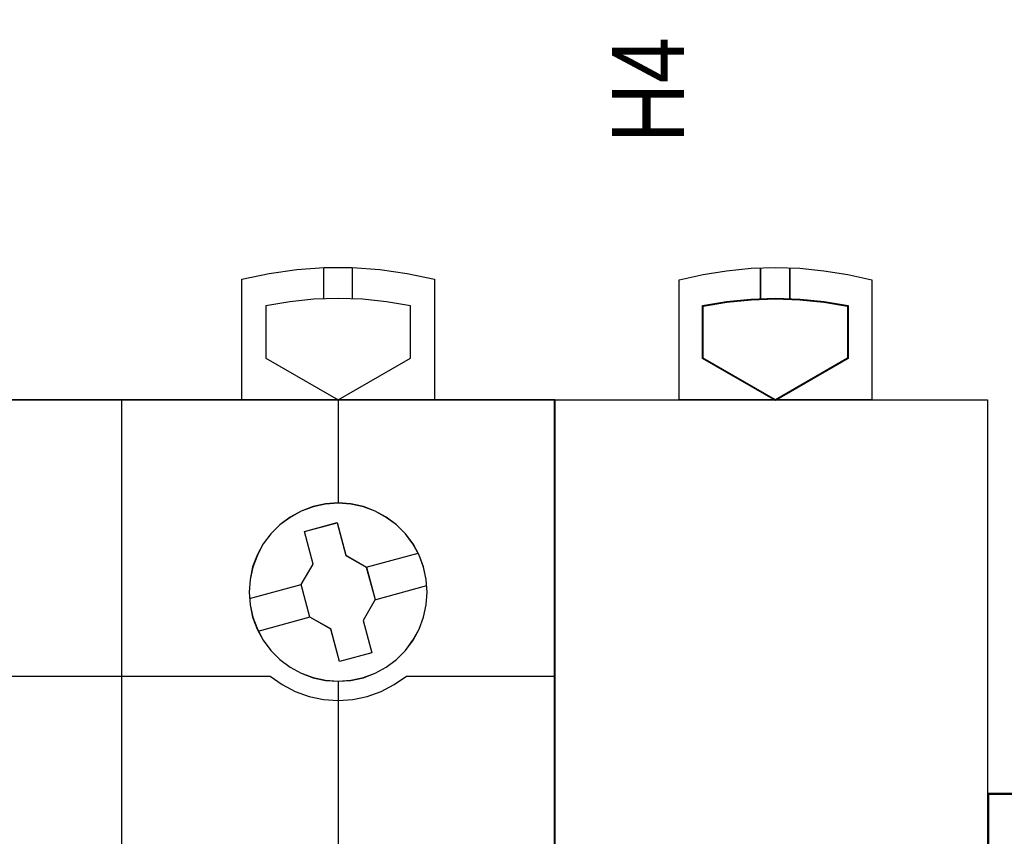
# Model space of a CAD drawing. Header units: millimetres. Extents: x -1290 to 1795, y -4192 to -1311.
# Tile 488 of 656: x 1501.11 to 1509.29, y -3650.26 to -3643.47. Entities that reach past the tile are written whole.
import ezdxf

# ---------------------------------------------------------------- set-up
doc = ezdxf.new("R2010")
doc.units = ezdxf.units.MM
doc.layers.add('45', color=7, linetype='Continuous')
doc.layers.add('Aparatura', color=7, linetype='Continuous', lineweight=13)
doc.styles.get("Standard").update_dxf_attribs({"font": 'ARIALN.TTF', "width": 0.8})

# ---------------------------------------------------------------- blocks, each defined once
blk = doc.blocks.new('*U198')
at = {"layer": '45', "color": 7}
for points in [[(662.369078, -83.67713), (662.369078, -78.667727), (662.369078, -78.667727), (663.498071, -78.421939), (664.644614, -78.25808), (665.791157, -78.17615), (666.949398, -78.17615), (668.101791, -78.25808), (669.242484, -78.421939), (670.371477, -78.667727), (670.371477, -78.667727), (670.371477, -83.67713), (662.369078, -83.67713)], [(669.372296, -79.7715), (668.383111, -79.607546), (667.38222, -79.496291), (666.369623, -79.467014), (665.362878, -79.496291), (664.356134, -79.607546), (663.361096, -79.7715), (663.361096, -79.7715), (663.361096, -81.943897), (663.361096, -81.943897), (666.369623, -83.67713), (666.369623, -83.67713), (669.372296, -81.943897), (669.372296, -81.943897), (669.372296, -79.7715), (669.372296, -79.7715)], [(639.383586, -83.666358), (657.381091, -83.666358), (657.381091, -83.666358), (675.372753, -83.666358), (675.372753, -83.666358), (675.372753, -166.644258), (675.372753, -166.644258), (657.381091, -166.644258), (657.381091, -166.644258), (639.383586, -166.644258), (639.383586, -166.644258), (621.391924, -166.644258), (621.391924, -166.644258), (621.391924, -83.666358), (621.391924, -83.666358), (639.383586, -83.666358), (639.383586, -83.666358)], [(670.067067, -91.672993), (670.031965, -91.140694), (669.920807, -90.625943), (669.739445, -90.13459), (669.482028, -89.666635), (669.166107, -89.245475), (668.791682, -88.871111), (668.370454, -88.56109), (667.908274, -88.303715), (667.416841, -88.116533), (666.902007, -88.005394), (666.369621, -87.964447), (665.843086, -88.005394), (665.328252, -88.116533), (664.830969, -88.303715), (664.368788, -88.56109), (663.94171, -88.871111), (663.567285, -89.245475), (663.251364, -89.666635), (663.005648, -90.13459), (662.812585, -90.625943), (662.707278, -91.140694), (662.666325, -91.672993), (662.707278, -92.199443), (662.812585, -92.714193), (663.005648, -93.211396), (663.251364, -93.673502), (663.567285, -94.100511), (663.94171, -94.474875), (664.368788, -94.790745), (664.830969, -95.042271), (665.328252, -95.229453), (665.843086, -95.340592), (666.369621, -95.375689), (666.902007, -95.340592), (667.416841, -95.229453), (667.908274, -95.042271), (668.370454, -94.790745), (668.791682, -94.474875), (669.166107, -94.100511), (669.482028, -93.673502), (669.739445, -93.211396), (669.920807, -92.714193), (670.031965, -92.199443), (670.067067, -91.672993)], [(670.063486, -91.673887), (670.028426, -91.142233), (669.917403, -90.628105), (669.73626, -90.137348), (669.479155, -89.669959), (669.163616, -89.249309), (668.789644, -88.875399), (668.368926, -88.565754), (667.907304, -88.30869), (667.416466, -88.121735), (666.902254, -88.01073), (666.370513, -87.969833), (665.844615, -88.01073), (665.330404, -88.121735), (664.833722, -88.30869), (664.372101, -88.565754), (663.945539, -88.875399), (663.571567, -89.249309), (663.256028, -89.669959), (663.010609, -90.137348), (662.81778, -90.628105), (662.7126, -91.142233), (662.671697, -91.673887), (662.7126, -92.199699), (662.81778, -92.713826), (663.010609, -93.210427), (663.256028, -93.671973), (663.571567, -94.098465), (663.945539, -94.472376), (664.372101, -94.787863), (664.833722, -95.039084), (665.330404, -95.22604), (665.844615, -95.337044), (666.370513, -95.372098), (666.902254, -95.337044), (667.416466, -95.22604), (667.907304, -95.039084), (668.368926, -94.787863), (668.789644, -94.472376), (669.163616, -94.098465), (669.479155, -93.671973), (669.73626, -93.210427), (669.917403, -92.713826), (670.028426, -92.199699), (670.063486, -91.673887)], [(664.96835, -89.145939), (666.322723, -88.783131), (666.322723, -88.783131), (666.686235, -90.140735), (666.686235, -90.140735), (667.542245, -90.632282), (667.542245, -90.632282), (667.905757, -91.984034), (667.905757, -91.984034), (667.413257, -92.850092), (667.413257, -92.850092), (667.770906, -94.195993), (667.770906, -94.195993), (666.422396, -94.558801), (666.422396, -94.558801), (666.058884, -93.207048), (666.058884, -93.207048), (665.191147, -92.70965), (665.191147, -92.70965), (664.827636, -91.357898), (664.827636, -91.357898), (665.331861, -90.503543), (665.331861, -90.503543), (664.96835, -89.145939), (664.96835, -89.145939)]]:
    blk.add_lwpolyline(points, close=True, dxfattribs=at)
for points in [[(665.769516, -79.495739), (665.769516, -78.17615)], [(666.965667, -79.495739), (666.965667, -78.17615)], [(657.373174, -102.677414), (657.373174, -83.666358)], [(666.36401, -83.666358), (666.36401, -87.977015)], [(667.533302, -90.639532), (669.699985, -90.050655)], [(662.67886, -91.941167), (664.838379, -91.35229)], [(667.895013, -91.989642), (670.061695, -91.398969)], [(663.04057, -93.291277), (665.201881, -92.7024)], [(666.36401, -95.364917), (666.36401, -102.677414)]]:
    blk.add_lwpolyline(points, dxfattribs=at)
at = {"layer": '45', "color": 59}
blk.add_lwpolyline([(639.385377, -83.671744), (657.3793, -83.671744), (675.367381, -83.671744), (675.367381, -166.640667), (657.3793, -166.640667), (639.385377, -166.640667), (621.397296, -166.640667), (621.397296, -83.671744), (639.385377, -83.671744)], close=True, dxfattribs=at)
at = {"layer": '45', "color": 251}
blk.add_lwpolyline([(664.973312, -89.148966), (666.323746, -88.786722), (666.6862, -90.142216), (667.539721, -90.632998), (667.902176, -91.98265), (667.411109, -92.847362), (667.767717, -94.191171), (666.423129, -94.553415), (666.060675, -93.203763), (665.195462, -92.707138), (664.833008, -91.357487), (665.335766, -90.50446), (664.973312, -89.148966)], close=True, dxfattribs=at)
for points in [[(651.204397, -95.167427), (663.547323, -95.167427)], [(663.536579, -95.167427), (664.040088, -95.515559), (664.584579, -95.804685), (665.164199, -96.011204), (665.755529, -96.135115), (666.370277, -96.176419), (666.979171, -96.135115), (667.576356, -96.011204), (668.155976, -95.804685), (668.700467, -95.515559), (669.203976, -95.167427)], [(669.191441, -95.167427), (675.372753, -95.167427)]]:
    blk.add_lwpolyline(points, dxfattribs=at)
blk = doc.blocks.new('*U200')
at = {"layer": '45', "color": 7}
for points in [[(680.542349, -83.682516), (680.542349, -78.685241), (680.542349, -78.685241), (681.535792, -78.462879), (682.511703, -78.310738), (683.534365, -78.21126), (684.545339, -78.17615), (685.556313, -78.21126), (686.5556, -78.310738), (687.549043, -78.462879), (688.548329, -78.685241), (688.548329, -78.685241), (688.548329, -83.682516), (680.542349, -83.682516)], [(683.926671, -79.506511), (683.926671, -78.194104), (683.926671, -79.506511)], [(685.140729, -79.506511), (685.140729, -78.194104), (685.140729, -79.506511)], [(685.565913, -79.487684), (686.574171, -79.588484), (687.570636, -79.760438), (687.570636, -81.954332), (684.545863, -83.709447), (681.509298, -81.954332), (681.509298, -79.760438), (682.511659, -79.588484), (683.525813, -79.487684), (684.545863, -79.458037), (685.565913, -79.487684)], [(681.534367, -81.949637), (681.534367, -79.783538), (681.534367, -79.783538), (682.528141, -79.613762), (683.533606, -79.514239), (684.544918, -79.484967), (685.556229, -79.514239), (686.555848, -79.613762), (687.543777, -79.783538), (687.543777, -79.783538), (687.543777, -81.949637), (687.543777, -81.949637), (684.544918, -83.682516), (684.544918, -83.682516), (681.534367, -81.949637), (681.534367, -81.949637)], [(675.362009, -83.671744), (693.361587, -83.671744), (693.361587, -83.671744), (693.361587, -166.633485), (693.361587, -166.633485), (675.362009, -166.633485), (675.362009, -166.633485), (675.362009, -83.671744), (675.362009, -83.671744)], [(675.36559, -83.67713), (693.358006, -83.67713), (693.358006, -166.628099), (675.36559, -166.628099), (675.36559, -83.67713)]]:
    blk.add_lwpolyline(points, close=True, dxfattribs=at)
blk = doc.blocks.new('*U251')
at = {"layer": '45', "color": 7}
for points in [[(435.005325, -698.804806), (435.005325, -750.882783)], [(435.005325, -701.989773), (439.999438, -701.989773)], [(435.005325, -705.968288), (439.999438, -705.968288)], [(435.005325, -720.315002), (439.999438, -720.315002)], [(435.005325, -729.279229), (439.999438, -729.279229)], [(435.005325, -743.613374), (439.999438, -743.613374)], [(435.005325, -747.602662), (439.999438, -747.602662)]]:
    blk.add_lwpolyline(points, dxfattribs=at)
for points in [[(435.005325, -750.882783), (439.999438, -750.882783), (439.999438, -750.882783), (439.999438, -698.804806), (439.999438, -698.804806), (435.005325, -698.804806), (435.005325, -750.882783)], [(435.050091, -750.837899), (439.954672, -750.837899), (439.954672, -698.84969), (435.050091, -698.84969), (435.050091, -750.837899)], [(439.512382, -712.888499), (439.466385, -712.438859), (439.318536, -712.009202), (439.078692, -711.616183), (438.756709, -711.293108), (438.369016, -711.049969), (437.948467, -710.900089), (437.50492, -710.85346), (437.058087, -710.900089), (436.624396, -711.049969), (436.249845, -711.293108), (435.927863, -711.616183), (435.688018, -712.009202), (435.540169, -712.438859), (435.494172, -712.888499), (435.540169, -713.34147), (435.688018, -713.767796), (435.927863, -714.160815), (436.249845, -714.48389), (436.624396, -714.727029), (437.058087, -714.88024), (437.50492, -714.923539), (437.948467, -714.88024), (438.369016, -714.727029), (438.756709, -714.48389), (439.078692, -714.160815), (439.318536, -713.767796), (439.466385, -713.34147), (439.512382, -712.888499)], [(439.465826, -712.888499), (439.420874, -712.448776), (439.276385, -712.028596), (439.041991, -711.644245), (438.727327, -711.328296), (438.348445, -711.090519), (437.937454, -710.943945), (437.503987, -710.898344), (437.06731, -710.943945), (436.643475, -711.090519), (436.277437, -711.328296), (435.962772, -711.644245), (435.728379, -712.028596), (435.58389, -712.448776), (435.538938, -712.888499), (435.58389, -713.33148), (435.728379, -713.748403), (435.962772, -714.132754), (436.277437, -714.448703), (436.643475, -714.686479), (437.06731, -714.836311), (437.503987, -714.878655), (437.937454, -714.836311), (438.348445, -714.686479), (438.727327, -714.448703), (439.041991, -714.132754), (439.276385, -713.748403), (439.420874, -713.33148), (439.465826, -712.888499)], [(439.512382, -736.798571), (439.466385, -736.33549), (439.318536, -735.905724), (439.078692, -735.525931), (438.756709, -735.202774), (438.369016, -734.959573), (437.948467, -734.806323), (437.50492, -734.749687), (437.058087, -734.806323), (436.624396, -734.959573), (436.249845, -735.202774), (435.927863, -735.525931), (435.688018, -735.905724), (435.540169, -736.33549), (435.494172, -736.798571), (435.540169, -737.248326), (435.688018, -737.678092), (435.927863, -738.057885), (436.249845, -738.384374), (436.624396, -738.627575), (437.058087, -738.777493), (437.50492, -738.834129), (437.948467, -738.777493), (438.369016, -738.627575), (438.756709, -738.384374), (439.078692, -738.057885), (439.318536, -737.678092), (439.466385, -737.248326), (439.512382, -736.798571)], [(439.465826, -736.798419), (439.420874, -736.345923), (439.276385, -735.92598), (439.041991, -735.554868), (438.727327, -735.239097), (438.348445, -735.001455), (437.937454, -734.851708), (437.503987, -734.796367), (437.06731, -734.851708), (436.643475, -735.001455), (436.277437, -735.239097), (435.962772, -735.554868), (435.728379, -735.92598), (435.58389, -736.345923), (435.538938, -736.798419), (435.58389, -737.237894), (435.728379, -737.657836), (435.962772, -738.028949), (436.277437, -738.347975), (436.643475, -738.585617), (437.06731, -738.732108), (437.503987, -738.78745), (437.937454, -738.732108), (438.348445, -738.585617), (438.727327, -738.347975), (439.041991, -738.028949), (439.276385, -737.657836), (439.420874, -737.237894), (439.465826, -736.798419)]]:
    blk.add_lwpolyline(points, close=True, dxfattribs=at)

msp = doc.modelspace()

# ---------------------------------------------------------------- block references
at = {"layer": 'Aparatura', "color": 7, "lineweight": 13, "xscale": 0.2, "yscale": 0.2, "zscale": 0.2}
msp.add_blockref('*U198', (1370.4788, -3629.8945), dxfattribs=at)
at = {"layer": 'Aparatura', "color": 7, "lineweight": 13}
ref = msp.add_blockref('*U200', (1370.4788, -3629.8945), dxfattribs=dict(at, xscale=0.2, yscale=0.2, zscale=0.2))
ref.add_attrib('Oznaczenie', 'H4', (1506.6288, -3644.4945), dxfattribs={"layer": '0', "height": 0.6, "rotation": 90, "flags": 2})
ref = msp.add_blockref('*U251', (1422.15, -3510.1423), dxfattribs=dict(at, xscale=0.2, yscale=0.2, zscale=0.2))
ref.add_attrib('Oznaczenie', 'Zacisk do 1', (1510.2, -3648.9223), dxfattribs={"layer": '0', "height": 0.6, "rotation": 90, "flags": 2})

doc.saveas('drawing.dxf')
